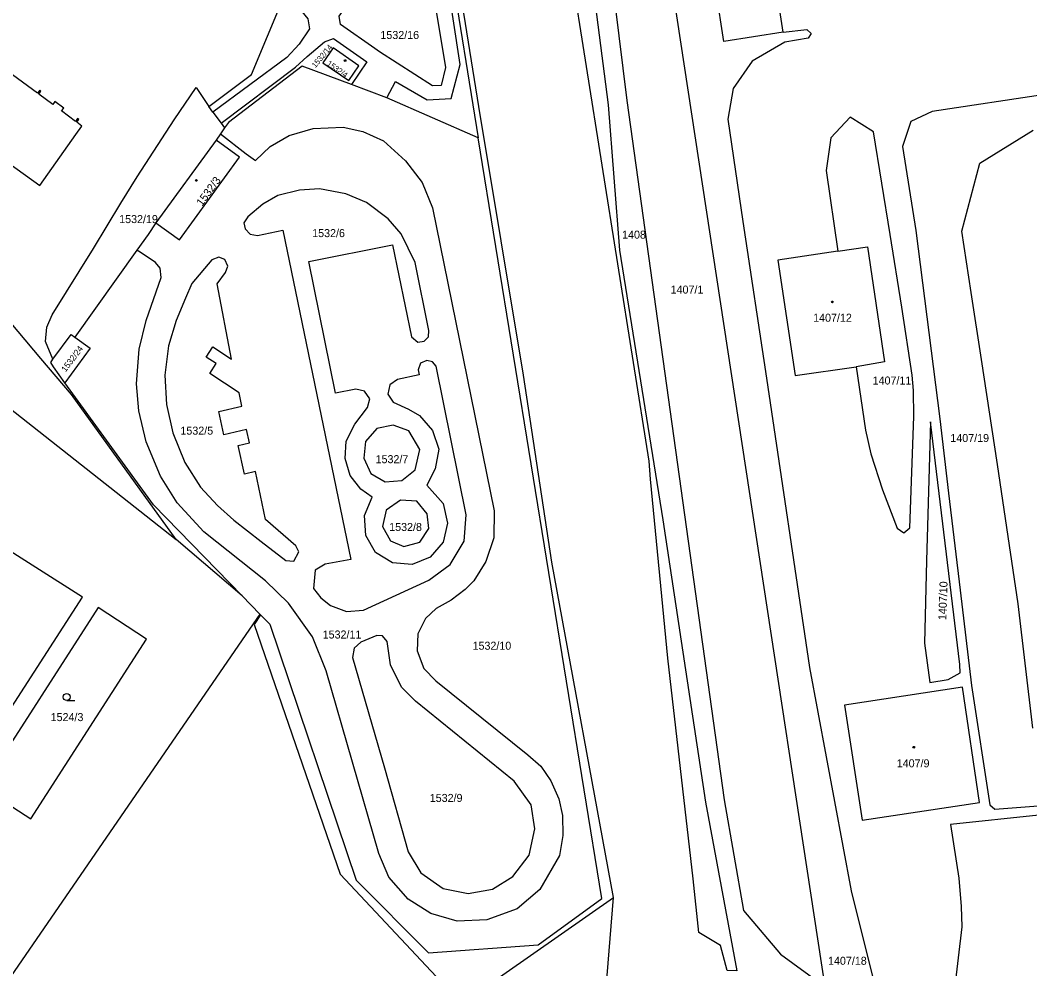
# Model space of a CAD drawing. Extents: x -756746 to -753363, y -1166406 to -1161727.
# Drawn here: x -755243 to -755028.6, y -1164370.9 to -1164169.5 of the extents above; entities that cross this region are included whole.
import ezdxf

# ---------------------------------------------------------------- set-up
doc = ezdxf.new("R2010")
doc.units = 0
for name, color, linetype in [('Hranice parcel', 7, 'Continuous'), ('Parcelní čísla', 7, 'Continuous'), ('Značky budov', 7, 'Continuous'), ('Značky kultur', 7, 'Continuous')]:
    doc.layers.add(name, color=color, linetype=linetype)

msp = doc.modelspace()

# ---------------------------------------------------------------- linework, layer by layer
at = {"layer": 'Hranice parcel'}
for p, q in [((-755193.83, -1164181.06), (-755171.9, -1164128.04)), ((-755080.98, -1164172.1), (-755087.13, -1164131.69)), ((-755202.91, -1164187.88), (-755193.83, -1164181.06)), ((-755165.13, -1164186.01), (-755172.6, -1164183.18)), ((-755145.72, -1164194.48), (-755165.13, -1164186.01)), ((-755202.02, -1164189.09), (-755202.91, -1164187.88)), ((-755202.02, -1164189.09), (-755200.3, -1164191.43)), ((-755200.3, -1164191.43), (-755199.58, -1164192.42)), ((-755200.45, -1164193.66), (-755201.38, -1164194.99)), ((-755199.58, -1164192.42), (-755200.45, -1164193.66)), ((-755201.38, -1164194.99), (-755214.15, -1164212.57)), ((-755218.16, -1164218.34), (-755231.38, -1164236.82)), ((-755195.85, -1164291.75), (-755209.85, -1164279.75)), ((-755195.85, -1164291.75), (-755192.06, -1164295.63)), ((-755192.06, -1164295.63), (-755287.25, -1164433.84)), ((-755192.06, -1164295.63), (-755191.91, -1164295.78)), ((-755097.47, -1164335.55), (-755090.79, -1164371.32)), ((-755149.24, -1164378.29), (-755116.99, -1164355.75)), ((-755118.83, -1164378.87), (-755116.99, -1164355.75))]:
    msp.add_line(p, q, dxfattribs=at)
for points in [[(-755090.79, -1164371.32), (-755092.88, -1164371.24), (-755094.24, -1164365.94), (-755098.9, -1164363.21), (-755100.05, -1164351.8), (-755105.42, -1164304.95), (-755109.15, -1164266.99), (-755109.44, -1164263.14), (-755126.07, -1164158.35), (-755137.18, -1164092.24), (-755141.56, -1164066.69), (-755159.55, -1163956.57), (-755166.14, -1163915.73)], [(-755139.44, -1164026.87), (-755131.58, -1164072.38), (-755129.93, -1164095.94), (-755118.1, -1164187.54), (-755115.68, -1164218.33), (-755106.52, -1164275.63), (-755097.47, -1164335.55)], [(-755127.8, -1164076.15), (-755114.19, -1164186.56), (-755093.52, -1164335.07), (-755089.41, -1164358.57), (-755081.54, -1164367.78), (-755072.92, -1164374.12)], [(-755063.92, -1164111.7), (-755102.17, -1164094.54), (-755112.67, -1164109.25), (-755072.09, -1164374.73)], [(-755164.23, -1164115.93), (-755157.76, -1164120.03), (-755145.72, -1164194.48)], [(-755165.13, -1164186.01), (-755163.24, -1164182.55), (-755156.53, -1164186.47), (-755151.43, -1164186.17), (-755149.52, -1164178.92), (-755155.89, -1164137.36), (-755158.98, -1164125.95), (-755161.73, -1164123.49), (-755166.67, -1164125.81), (-755171.49, -1164131.92), (-755183.76, -1164158.26), (-755185, -1164162.32), (-755183.81, -1164166.89), (-755181.88, -1164169.25), (-755181.52, -1164171.37), (-755183.71, -1164174.63), (-755186.36, -1164177.44), (-755202.02, -1164189.09)], [(-755080.98, -1164172.1), (-755093.57, -1164174.03), (-755100.05, -1164131.54), (-755087.45, -1164129.61), (-755087.13, -1164131.69)], [(-755116.99, -1164355.75), (-755130.06, -1164284.57), (-755136.11, -1164244.9), (-755145.58, -1164187.84), (-755152.48, -1164144.64)], [(-755155.39, -1164183.5), (-755166.69, -1164176.23), (-755167.65, -1164175.53), (-755174.93, -1164170.45), (-755175.26, -1164168.69), (-755171.15, -1164162.88), (-755168.93, -1164162.57), (-755168.03, -1164162.95), (-755164.43, -1164164.5), (-755162.39, -1164165.02), (-755156.86, -1164166.03), (-755154.61, -1164167.63), (-755152.68, -1164179.61), (-755153.58, -1164183.4), (-755155.39, -1164183.5)], [(-755080.98, -1164172.1), (-755075.91, -1164171.48), (-755074.99, -1164172.35), (-755075.64, -1164173.37), (-755080.59, -1164174.21), (-755087.55, -1164178.26), (-755091.57, -1164184.05), (-755092.71, -1164190.52), (-755089.55, -1164212.25), (-755084.49, -1164245.55), (-755075.35, -1164306.94), (-755066.51, -1164354.35), (-755060.48, -1164378.47), (-755058.38, -1164386.71), (-755054.48, -1164402.36), (-755050.32, -1164419.06), (-755046.47, -1164434.64), (-755037.06, -1164447.27), (-755027.13, -1164449.99)], [(-755200.3, -1164191.43), (-755184.47, -1164179.51), (-755182.04, -1164177.27), (-755178.33, -1164174.13), (-755176.4, -1164173.43), (-755169.34, -1164178.4), (-755172.6, -1164183.18)], [(-755173.2, -1164182.37), (-755171.03, -1164179.22), (-755176.54, -1164175.42), (-755178.72, -1164178.57), (-755173.2, -1164182.37)], [(-755259.1, -1164190.04), (-755238.81, -1164204.6), (-755231.13, -1164193.8), (-755229.85, -1164192.01), (-755230.92, -1164191.22), (-755230.5, -1164190.63), (-755230.76, -1164190.42), (-755231.21, -1164191.02), (-755234.16, -1164188.81), (-755233.7, -1164188.21), (-755235.57, -1164186.83), (-755236.02, -1164187.43), (-755238.98, -1164185.24), (-755238.54, -1164184.64), (-755238.8, -1164184.42), (-755239.25, -1164185.04), (-755244.56, -1164181.12)], [(-755172.6, -1164183.18), (-755183.08, -1164179.29), (-755198.75, -1164191.24), (-755199.58, -1164192.42)], [(-755209.85, -1164279.75), (-755232.04, -1164249), (-755238.57, -1164241.37), (-755251.61, -1164225.95), (-755262.27, -1164214.32), (-755275.32, -1164202.56), (-755290.37, -1164190.41), (-755287.81, -1164186.12), (-755289.21, -1164185.15)], [(-755235.99, -1164241.52), (-755237.55, -1164237.77), (-755237.32, -1164234.68), (-755236.18, -1164232.1), (-755227.39, -1164218), (-755221.57, -1164208.35), (-755218.13, -1164202.82), (-755210.25, -1164190.67), (-755205.56, -1164183.83), (-755202.91, -1164187.88)], [(-755024.9, -1164185.22), (-755049.33, -1164188.89), (-755053.84, -1164191.06), (-755055.63, -1164196.34), (-755052.78, -1164214.16), (-755047.7, -1164254.18), (-755045.85, -1164269.91), (-755043.39, -1164290.55), (-755040.95, -1164310.78), (-755037.11, -1164336.1), (-755036.04, -1164337.06), (-755026.8, -1164336.33)], [(-755065.46, -1164243.1), (-755063.45, -1164256.55), (-755062.35, -1164261.56), (-755059.84, -1164269.26), (-755056.77, -1164277.37), (-755055.34, -1164278.4), (-755054.08, -1164277.28), (-755053.21, -1164253.66), (-755053.3, -1164248.17), (-755053.61, -1164244.92), (-755055.77, -1164230.45), (-755058.25, -1164215.03), (-755061.77, -1164193.22), (-755066.73, -1164190.11), (-755070.81, -1164194.51), (-755071.84, -1164201.42), (-755069.35, -1164218.6)], [(-755200.45, -1164193.66), (-755194.98, -1164197.93), (-755192.98, -1164199.35), (-755189.89, -1164196.35), (-755185.88, -1164194.01), (-755180.73, -1164192.53), (-755174.38, -1164192.24), (-755170.19, -1164193.19), (-755165.85, -1164195.12), (-755161.17, -1164199.37), (-755157.59, -1164203.96), (-755155.42, -1164209.35), (-755142.3, -1164273.7), (-755142.4, -1164279.46), (-755144.09, -1164284.48), (-755146.61, -1164288.52), (-755148.49, -1164290.4), (-755151.46, -1164292.64), (-755154.64, -1164294.46), (-755156.87, -1164296.58), (-755158.52, -1164299.82), (-755158.64, -1164303.41), (-755157.24, -1164307.19), (-755154.72, -1164309.78), (-755135.14, -1164325.49), (-755132.41, -1164327.9), (-755130.26, -1164330.99), (-755128.59, -1164334.85), (-755127.8, -1164338.36), (-755127.73, -1164342.65), (-755128.44, -1164346.84), (-755132.62, -1164354.1), (-755137.47, -1164358.15), (-755143.88, -1164360.52), (-755150.18, -1164360.79), (-755155.74, -1164359.2), (-755160.61, -1164356.1), (-755164.7, -1164351.46), (-755166.8, -1164346.42), (-755177.96, -1164307.68), (-755180.88, -1164300.45), (-755186.01, -1164293.29), (-755190.89, -1164288.55), (-755203.93, -1164278.12), (-755209.63, -1164272), (-755213.19, -1164266.31), (-755216.2, -1164259.06), (-755217.77, -1164252.47), (-755218.27, -1164246.75), (-755217.69, -1164239.37), (-755216.18, -1164233.3), (-755213.02, -1164224.15), (-755213.25, -1164222.19), (-755214.21, -1164220.96), (-755217.46, -1164218.75), (-755218.16, -1164218.34)], [(-755027.93, -1164319.85), (-755031.04, -1164293.44), (-755033.18, -1164279.11), (-755035.46, -1164263.84), (-755038.84, -1164241.58), (-755041.02, -1164227.33), (-755043.01, -1164214.3), (-755039.24, -1164199.9), (-755027.91, -1164192.92)], [(-755214.15, -1164212.57), (-755209.16, -1164216.19), (-755196.39, -1164198.61), (-755201.38, -1164194.99)], [(-755191.91, -1164295.78), (-755189.97, -1164297.77), (-755171.65, -1164352.08), (-755156.26, -1164367.49), (-755132.98, -1164365.82), (-755119.45, -1164355.97), (-755145.72, -1164194.48)], [(-755180.34, -1164286.29), (-755180.7, -1164290.16), (-755179.1, -1164292.19), (-755177.07, -1164293.8), (-755173.65, -1164295.04), (-755170.07, -1164294.79), (-755156.21, -1164288.44), (-755151.63, -1164285.12), (-755148.72, -1164280.13), (-755148.24, -1164274.56), (-755154.61, -1164243.01), (-755155.4, -1164242.06), (-755156.62, -1164241.76), (-755157.99, -1164242.33), (-755158.48, -1164243.74), (-755158.27, -1164244.85), (-755162.84, -1164245.83), (-755164.45, -1164246.98), (-755164.87, -1164248.91), (-755163.75, -1164250.6), (-755160.48, -1164252.11), (-755158.18, -1164253.43), (-755155.45, -1164256.62), (-755154.09, -1164260.61), (-755154.82, -1164264.78), (-755156.6, -1164268.23), (-755153.16, -1164272.17), (-755152.22, -1164276.28), (-755153.13, -1164280.38), (-755155.9, -1164283.53), (-755159.75, -1164285.08), (-755163.93, -1164284.75), (-755167.52, -1164282.55), (-755169.6, -1164278.92), (-755169.85, -1164274.68), (-755168.25, -1164270.76), (-755170.63, -1164269.06), (-755172.91, -1164266.19), (-755173.98, -1164262.62), (-755173.73, -1164258.89), (-755171.93, -1164255.33), (-755169.2, -1164251.78), (-755168.72, -1164249.94), (-755169.82, -1164248.28), (-755171.66, -1164247.87), (-755176.01, -1164248.73), (-755181.69, -1164220.79), (-755163.93, -1164217.25), (-755159.9, -1164236.73), (-755158.56, -1164237.9), (-755157.17, -1164237.7), (-755156.26, -1164236.76), (-755156.16, -1164235.41), (-755159.09, -1164221), (-755162.07, -1164214.87), (-755164.85, -1164211.72), (-755169.43, -1164208.25), (-755173.83, -1164206.42), (-755179.43, -1164205.37), (-755183.67, -1164205.63), (-755188.23, -1164206.78), (-755191.44, -1164208.57), (-755194.65, -1164211.27), (-755195.48, -1164212.58), (-755195.22, -1164213.85), (-755194.12, -1164214.96), (-755192.6, -1164215.26), (-755187.19, -1164214.12), (-755172.75, -1164284.02), (-755178.18, -1164285.02), (-755180.34, -1164286.29)], [(-755214.15, -1164212.57), (-755215.77, -1164215.01), (-755218.16, -1164218.34)], [(-755069.35, -1164218.6), (-755063.06, -1164217.66), (-755059.47, -1164242.03), (-755065.46, -1164243.1)], [(-755193, -1164265.38), (-755195.36, -1164265.89), (-755196.69, -1164259.8), (-755194.28, -1164259.25), (-755194.91, -1164256.42), (-755199.69, -1164257.54), (-755200.77, -1164252.58), (-755195.9, -1164251.47), (-755196.49, -1164248.66), (-755202.69, -1164244.54), (-755201.38, -1164242.45), (-755203.49, -1164241.04), (-755202.08, -1164238.88), (-755198.07, -1164241.51), (-755201.15, -1164225.5), (-755199.34, -1164223.07), (-755198.9, -1164221.73), (-755199.49, -1164220.35), (-755200.8, -1164219.81), (-755202.24, -1164220.41), (-755206.5, -1164225.42), (-755207.87, -1164228.52), (-755209.85, -1164233.31), (-755211.49, -1164238.69), (-755212.22, -1164244.92), (-755211.91, -1164251.11), (-755210.55, -1164257.16), (-755207.97, -1164263.4), (-755204.66, -1164268.67), (-755201.09, -1164272.53), (-755197.59, -1164275.65), (-755191.76, -1164280.17), (-755186.54, -1164284.27), (-755184.84, -1164284.35), (-755183.78, -1164282.4), (-755184.43, -1164281.12), (-755190.87, -1164275.53), (-755193, -1164265.38)], [(-755069.35, -1164218.6), (-755082.09, -1164220.49), (-755078.44, -1164244.98), (-755065.46, -1164243.1)], [(-755262.29, -1164234.99), (-755259.51, -1164237.94), (-755251.51, -1164246.98), (-755249.15, -1164248.84), (-755209.85, -1164279.75)], [(-755235.99, -1164241.52), (-755232.16, -1164236.27), (-755231.38, -1164236.82)], [(-755231.38, -1164236.82), (-755228.08, -1164239.14), (-755233.46, -1164246.52)], [(-755233.46, -1164246.52), (-755235.91, -1164243.14), (-755236.48, -1164242.18), (-755235.99, -1164241.52)], [(-755195.85, -1164291.75), (-755214.68, -1164272.45), (-755233.46, -1164246.52)], [(-755160.44, -1164256.72), (-755163.76, -1164255.49), (-755167.23, -1164256.23), (-755169.61, -1164258.99), (-755170, -1164262.51), (-755168.51, -1164265.79), (-755165.43, -1164267.57), (-755161.92, -1164267.28), (-755159.09, -1164265), (-755158.11, -1164260.65), (-755160.44, -1164256.72)], [(-755050.93, -1164301.78), (-755049.83, -1164310.17), (-755045.9, -1164309.49), (-755043.37, -1164308.11), (-755043.47, -1164306.31), (-755049.67, -1164254.78), (-755050.5, -1164284.31), (-755050.93, -1164301.78)], [(-755162.24, -1164271.46), (-755165.24, -1164273.58), (-755166.04, -1164277.05), (-755164.31, -1164280.09), (-755161.47, -1164281.26), (-755158.09, -1164280.32), (-755156.21, -1164277.41), (-755156.52, -1164274.33), (-755158.71, -1164271.61), (-755162.24, -1164271.46)], [(-755229.75, -1164292.03), (-755250.38, -1164278.94), (-755274.88, -1164317.1), (-755254.45, -1164330.24), (-755229.75, -1164292.03)], [(-755251.02, -1164332.45), (-755240.68, -1164339.1), (-755216.14, -1164300.97), (-755226.41, -1164294.22), (-755251.02, -1164332.45)], [(-755191.91, -1164295.78), (-755193.3, -1164297.85), (-755175.05, -1164350.84), (-755149.24, -1164378.29)], [(-755138.08, -1164331.09), (-755159.02, -1164314.13), (-755162, -1164311.13), (-755164.36, -1164306.37), (-755165.01, -1164301.43), (-755166.01, -1164300.23), (-755167.26, -1164300.15), (-755170.63, -1164301.6), (-755172.08, -1164302.85), (-755172.4, -1164304.81), (-755165.62, -1164328.27), (-755160.6, -1164346.11), (-755157.91, -1164350.52), (-755153.17, -1164353.86), (-755147.81, -1164354.95), (-755142.67, -1164354.03), (-755138.33, -1164351.29), (-755134.89, -1164346.79), (-755133.67, -1164341.22), (-755134.46, -1164336.11), (-755138.08, -1164331.09)], [(-755064.19, -1164339.39), (-755039.28, -1164335.64), (-755042.92, -1164311.15), (-755067.95, -1164314.94), (-755064.19, -1164339.39)], [(-755038.2, -1164435.78), (-755030.19, -1164440.35), (-755021.5, -1164439.05), (-755015.93, -1164433.86), (-755015.32, -1164428.58), (-755022.85, -1164379.92), (-755024.74, -1164364.35), (-755025.86, -1164349.21), (-755026.65, -1164338.32), (-755045.44, -1164340.26), (-755043.69, -1164351.65), (-755043.16, -1164357.67), (-755043.03, -1164361.98), (-755045.98, -1164387.15), (-755047.72, -1164402.71), (-755046.36, -1164410.05), (-755041.85, -1164427.64), (-755038.2, -1164435.78)]]:
    msp.add_lwpolyline(points, dxfattribs=at)
at = {"layer": 'Značky budov'}
for centre in [(-755173.97, -1164178.11), (-755205.55, -1164203.56), (-755070.52, -1164229.33), (-755053.23, -1164323.87)]:
    msp.add_circle(centre, 0.175, dxfattribs=at)
at = {"layer": 'Značky kultur'}
msp.add_line((-755233.07, -1164313.97), (-755231.32, -1164313.97), dxfattribs=at)
msp.add_circle((-755233.07, -1164313.22), 0.75, dxfattribs=at)

# ---------------------------------------------------------------- texts
at = {"layer": 'Parcelní čísla'}
for s, p in [('1532/16', (-755166.48, -1164173.53)), ('1532/19', (-755221.94, -1164212.61)), ('1532/6', (-755180.96, -1164215.59)), ('1408', (-755115.16, -1164215.92)), ('1407/1', (-755104.86, -1164227.58)), ('1407/12', (-755074.6, -1164233.55)), ('1407/11', (-755061.97, -1164246.88)), ('1532/5', (-755208.94, -1164257.52)), ('1407/19', (-755045.47, -1164259.09)), ('1532/7', (-755167.5, -1164263.58)), ('1532/8', (-755164.61, -1164277.97)), ('1532/11', (-755178.73, -1164300.8)), ('1532/10', (-755146.91, -1164303.18)), ('1524/3', (-755236.49, -1164318.33)), ('1407/9', (-755056.85, -1164328.14)), ('1532/9', (-755156, -1164335.49)), ('1407/18', (-755071.44, -1164370.06))]:
    msp.add_text(s, height=1.7, dxfattribs=at).set_placement(p)
for s, height, rotation, p in [('1532/14', 1.2, 50, (-755180.28, -1164179.77)), ('1532/4', 1.2, 325, (-755177.96, -1164179.03)), ('1532/3', 1.7, 54, (-755204.33, -1164209.16)), ('1532/24', 1.309, 53, (-755233.31, -1164244.34)), ('1407/10', 1.7, 88, (-755046.34, -1164296.91))]:
    msp.add_text(s, height=height, rotation=rotation, dxfattribs=at).set_placement(p)

doc.saveas('drawing.dxf')
